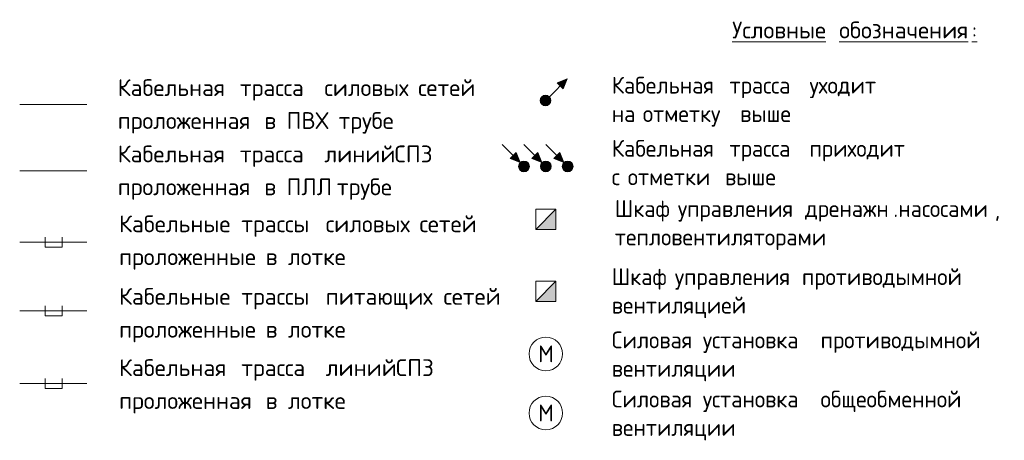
# Model space of a CAD drawing. Header units: millimetres. Extents: x -32229 to 291619, y -13689 to 125138.
# Tile 556 of 565: x 139945 to 154601, y -2646 to 3613. Entities that reach past the tile are written whole.
import ezdxf

# ---------------------------------------------------------------- set-up
doc = ezdxf.new("R2010")
doc.units = ezdxf.units.MM
for name, color, linetype, lineweight in [('A-____-NOTE-TEXT', 7, 'Continuous', 18), ('A-DETL-GENF-OTLN', 7, 'Continuous', 18), ('G-____-____-TEXT', 7, 'Continuous', 9)]:
    doc.layers.add(name, color=color, linetype=linetype, lineweight=lineweight)
doc.layers.add('A-DETL-____-OTLN', color=7, linetype='Continuous', lineweight=9, true_color=0x00a600)
doc.styles.add('GOST Common_9', font='GOST_Common.ttf', dxfattribs={"height": 250})
doc.styles.add('ISOCPEUR', font='isocpeur.ttf', dxfattribs={"height": 250})

# ---------------------------------------------------------------- blocks, each defined once
blk = doc.blocks.new('УГО Выше ниже синее _ 1 - УГО Выше ниже синее _ 2020-2771247-УГО ЭМ -2 этаж')
at = {"layer": 'A-____-NOTE-TEXT', "lineweight": 9, "true_color": 0x804000}
blk.add_hatch(color=36, dxfattribs=at).paths.add_polyline_path([(13738, 2583), (13647, 2674), (13799, 2732)])
h = blk.add_hatch(color=36, dxfattribs=at)
edge = h.paths.add_edge_path()
edge.add_arc((13474, 2410), 80, 0, 180)
edge.add_arc((13474, 2410), 80, 180, 360)
at = {"layer": 'A-____-NOTE-TEXT', "color": 36, "lineweight": 9, "true_color": 0x804000}
for p, q in [((13799, 2732), (13532, 2465)), ((13799, 2732), (13647, 2674)), ((13647, 2674), (13738, 2583)), ((13738, 2583), (13799, 2732))]:
    blk.add_line(p, q, dxfattribs=at)
blk.add_circle((13474, 2410), 80, dxfattribs=at)
for start, end in [(0, 180), (180, 360)]:
    blk.add_arc((13474, 2410), 80, start, end, dxfattribs=at)
blk = doc.blocks.new('УГО_Выше ниже красное _ 2020 - УГО_Выше ниже красное-2781384-УГО ЭМ -2 этаж')
at = {"layer": 'A-____-NOTE-TEXT', "lineweight": 9, "true_color": 0xff0000}
blk.add_hatch(color=1, dxfattribs=at).paths.add_polyline_path([(13597, 1545), (13686, 1637), (13747, 1486)])
h = blk.add_hatch(color=1, dxfattribs=at)
edge = h.paths.add_edge_path()
edge.add_arc((13804, 1430), 80, 0, 180)
edge.add_arc((13804, 1430), 80, 180, 360)
at = {"layer": 'A-____-NOTE-TEXT', "lineweight": 9}
for p, q in [((13747, 1486), (13479, 1755)), ((13686, 1637), (13597, 1545)), ((13747, 1486), (13686, 1637)), ((13597, 1545), (13747, 1486))]:
    blk.add_line(p, q, dxfattribs=at)
blk.add_circle((13804, 1430), 80, dxfattribs=at)
for start, end in [(0, 180), (180, 360)]:
    blk.add_arc((13804, 1430), 80, start, end, dxfattribs=at)
blk = doc.blocks.new('УГО Выше ниже синее _ 1 - УГО Выше ниже синее _ 2020-2781386-УГО ЭМ -2 этаж')
at = {"layer": 'A-____-NOTE-TEXT', "lineweight": 9, "true_color": 0x0000ff}
blk.add_hatch(color=5, dxfattribs=at).paths.add_polyline_path([(13272, 1545), (13361, 1637), (13422, 1486)])
h = blk.add_hatch(color=5, dxfattribs=at)
edge = h.paths.add_edge_path()
edge.add_arc((13479, 1430), 80, 0, 180)
edge.add_arc((13479, 1430), 80, 180, 360)
at = {"layer": 'A-____-NOTE-TEXT', "lineweight": 9}
for p, q in [((13422, 1486), (13153, 1755)), ((13361, 1637), (13272, 1545)), ((13422, 1486), (13361, 1637)), ((13272, 1545), (13422, 1486))]:
    blk.add_line(p, q, dxfattribs=at)
blk.add_circle((13479, 1430), 80, dxfattribs=at)
for start, end in [(0, 180), (180, 360)]:
    blk.add_arc((13479, 1430), 80, start, end, dxfattribs=at)
blk = doc.blocks.new('УГО Выше ниже синее _ 1 - УГО Выше ниже синее _ 2020-V103-УГО ЭМ -2 этаж')
at = {"layer": 'A-____-NOTE-TEXT', "lineweight": 9, "true_color": 0x804000}
blk.add_hatch(color=36, dxfattribs=at).paths.add_polyline_path([(12947, 1545), (13036, 1637), (13097, 1486)])
h = blk.add_hatch(color=36, dxfattribs=at)
edge = h.paths.add_edge_path()
edge.add_arc((13154, 1430), 80, 0, 180)
edge.add_arc((13154, 1430), 80, 180, 360)
at = {"layer": 'A-____-NOTE-TEXT', "color": 36, "lineweight": 9, "true_color": 0x804000}
for p, q in [((13097, 1486), (12828, 1755)), ((13036, 1637), (12947, 1545)), ((13097, 1486), (13036, 1637)), ((12947, 1545), (13097, 1486))]:
    blk.add_line(p, q, dxfattribs=at)
blk.add_circle((13154, 1430), 80, dxfattribs=at)
for start, end in [(0, 180), (180, 360)]:
    blk.add_arc((13154, 1430), 80, start, end, dxfattribs=at)

msp = doc.modelspace()

# ---------------------------------------------------------------- hatches: boundary and pattern name
at = {"layer": 'A-DETL-GENF-OTLN', "true_color": 0x0000ff}
msp.add_hatch(color=5, dxfattribs=at).paths.add_polyline_path([(147626.2, 491.6), (147926.2, 491.6), (147926.2, 791.6)])
at = {"layer": 'A-DETL-GENF-OTLN', "true_color": 0xff0000}
msp.add_hatch(color=1, dxfattribs=at).paths.add_polyline_path([(147626.2, -578.4), (147926.2, -578.4), (147926.2, -278.4)])

# ---------------------------------------------------------------- linework, layer by layer
at = {"layer": 'A-DETL-____-OTLN', "color": 5, "true_color": 0x0000ff}
for p, q in [((139945, 2352.2), (140945, 2352.2)), ((147926.2, 791.6), (147626.2, 491.6)), ((147926.2, 791.6), (147626.2, 791.6)), ((147626.2, 791.6), (147626.2, 491.6)), ((147926.2, 491.6), (147926.2, 791.6)), ((147926.2, 491.6), (147926.2, 791.6)), ((147626.2, 491.6), (147926.2, 491.6)), ((147626.2, 491.6), (147926.2, 491.6)), ((139945, 300.8), (140945, 300.8)), ((140325, 225.8), (140325, 375.8)), ((140575, 375.8), (140575, 225.8)), ((140325, 225.8), (140575, 225.8))]:
    msp.add_line(p, q, dxfattribs=at)
at = {"layer": 'A-DETL-____-OTLN', "color": 1, "true_color": 0xff0000}
for p, q in [((139945, 1365.8), (140945, 1365.8)), ((147926.2, -278.4), (147626.2, -578.4)), ((147926.2, -278.4), (147626.2, -278.4)), ((147626.2, -278.4), (147626.2, -578.4)), ((147926.2, -578.4), (147926.2, -278.4)), ((147926.2, -578.4), (147926.2, -278.4)), ((147626.2, -578.4), (147926.2, -578.4)), ((147626.2, -578.4), (147926.2, -578.4)), ((140325, -1874.2), (140325, -1724.2)), ((140575, -1724.2), (140575, -1874.2)), ((139945, -1799.2), (140945, -1799.2)), ((140325, -1874.2), (140575, -1874.2))]:
    msp.add_line(p, q, dxfattribs=at)
at = {"layer": 'A-DETL-____-OTLN', "color": 36, "true_color": 0x804000}
for p, q in [((139945, -719.2), (140945, -719.2)), ((140325, -794.2), (140325, -644.2)), ((140575, -644.2), (140575, -794.2)), ((140325, -794.2), (140575, -794.2))]:
    msp.add_line(p, q, dxfattribs=at)
at = {"layer": 'A-DETL-____-OTLN', "color": 1, "true_color": 0xff0000}
msp.add_circle((147776.2, -1360.3), 250, dxfattribs=at)
at = {"layer": 'A-DETL-____-OTLN', "color": 5, "true_color": 0x0000ff}
msp.add_circle((147776.2, -2240.3), 250, dxfattribs=at)

# ---------------------------------------------------------------- block references
at = {"layer": 'A-____-NOTE-TEXT', "color": 36, "lineweight": 9, "true_color": 0x804000}
for name in ['УГО Выше ниже синее _ 1 - УГО Выше ниже синее _ 2020-2771247-УГО ЭМ -2 этаж', 'УГО Выше ниже синее _ 1 - УГО Выше ниже синее _ 2020-V103-УГО ЭМ -2 этаж']:
    msp.add_blockref(name, (134297.4, 0), dxfattribs=at)
at = {"layer": 'A-____-NOTE-TEXT', "lineweight": 9}
for name in ['УГО Выше ниже синее _ 1 - УГО Выше ниже синее _ 2020-2781386-УГО ЭМ -2 этаж', 'УГО_Выше ниже красное _ 2020 - УГО_Выше ниже красное-2781384-УГО ЭМ -2 этаж']:
    msp.add_blockref(name, (134297.4, 0), dxfattribs=at)

# ---------------------------------------------------------------- texts
at = {"layer": 'G-____-____-TEXT', "char_height": 250, "attachment_point": 1}
for s, insert, width, style in [('\\LУсловные', (150549.9, 3584.4), 1747.679, 'ISOCPEUR'), ('\\L\\fISOCPEUR|b0|i0|c204|p34|;\\L ', (151991.9, 3584.4), 184.388, 'ISOCPEUR'), ('\\Lобозначения', (152144, 3584.4), 2389.029, 'ISOCPEUR'), ('\\L\\fISOCPEUR|b0|i0|c204|p34|;\\L:', (154115.2, 3584.4), 88.186, 'ISOCPEUR'), ('Кабельная', (148757.4, 2763.2), 2020.253, 'GOST Common_9'), ('Кабельная', (141404.2, 2726.6), 2020.253, 'ISOCPEUR'), ('\\fISOCPEUR|b0|i0|c204|p34|; ', (143071.1, 2726.6), 184.388, 'ISOCPEUR'), ('трасса', (143223.2, 2726.6), 1338.818, 'ISOCPEUR'), ('\\fISOCPEUR|b0|i0|c204|p34|; ', (144327.9, 2726.6), 184.388, 'ISOCPEUR'), ('силовых', (144480, 2726.6), 1507.172, 'ISOCPEUR'), ('\\fISOCPEUR|b0|i0|c204|p34|; ', (145723.6, 2726.6), 184.388, 'ISOCPEUR'), ('сетей', (145875.7, 2726.6), 1106.329, 'ISOCPEUR'), ('\\fGOST Common|b0|i0|c204|p34|; ', (150424.3, 2763.2), 104.219, 'GOST Common_9'), ('трасса', (150510.3, 2763.2), 1338.818, 'GOST Common_9'), ('\\fGOST Common|b0|i0|c204|p34|; ', (151614.9, 2763.2), 104.219, 'GOST Common_9'), ('уходит', (151700.9, 2763.2), 1354.852, 'GOST Common_9'), ('\\fGOST Common|b0|i0|c204|p34|; ', (152818.8, 2763.2), 104.219, 'GOST Common_9'), ('\\fISOCPEUR|b0|i0|c204|p34|; ', (143434.9, 2237.1), 184.388, 'ISOCPEUR'), ('\\fISOCPEUR|b0|i0|c204|p34|; ', (143765.6, 2237.1), 184.388, 'ISOCPEUR'), ('ПВХ', (143917.8, 2237.1), 753.586, 'ISOCPEUR'), ('\\fISOCPEUR|b0|i0|c204|p34|; ', (144539.5, 2237.1), 184.388, 'ISOCPEUR'), ('трубе', (144691.7, 2237.1), 1138.396, 'ISOCPEUR'), ('на', (148757.4, 2339.9), 456.962, 'GOST Common_9'), ('\\fGOST Common|b0|i0|c204|p34|; ', (149134.4, 2339.9), 104.219, 'GOST Common_9'), ('отметку', (149220.4, 2339.9), 1651.476, 'GOST Common_9'), ('\\fGOST Common|b0|i0|c204|p34|; ', (150583, 2339.9), 104.219, 'GOST Common_9'), ('выше', (150669, 2339.9), 945.991, 'GOST Common_9'), ('проложенная', (141404.2, 2237.1), 2461.181, 'ISOCPEUR'), ('\\fISOCPEUR|b0|i0|c204|p34|;в', (143587, 2237.1), 216.456, 'ISOCPEUR'), ('Кабельная', (141404.2, 1740.2), 2020.253, 'ISOCPEUR'), ('линий', (144480, 1740.2), 1082.278, 'ISOCPEUR'), ('Кабельная', (148757.4, 1823.2), 2020.253, 'GOST Common_9'), ('\\fGOST Common|b0|i0|c204|p34|; ', (150424.3, 1823.2), 104.219, 'GOST Common_9'), ('трасса', (150510.3, 1823.2), 1338.818, 'GOST Common_9'), ('\\fGOST Common|b0|i0|c204|p34|; ', (151614.9, 1823.2), 104.219, 'GOST Common_9'), ('приходит', (151700.9, 1823.2), 1787.763, 'GOST Common_9'), ('\\fGOST Common|b0|i0|c204|p34|; ', (153176, 1823.2), 96.202, 'GOST Common_9'), ('\\fISOCPEUR|b0|i0|c204|p34|; ', (143071.1, 1740.2), 184.388, 'ISOCPEUR'), ('трасса', (143223.2, 1740.2), 1338.818, 'ISOCPEUR'), ('\\fISOCPEUR|b0|i0|c204|p34|; ', (144327.9, 1740.2), 184.388, 'ISOCPEUR'), ('\\fISOCPEUR|b0|i0|c204|p34|; ', (145373, 1740.2), 184.388, 'ISOCPEUR'), ('СПЗ', (145525.1, 1740.2), 689.451, 'ISOCPEUR'), ('\\fGOST Common|b0|i0|c204|p34|;с', (148757.4, 1399.9), 184.388, 'GOST Common_9'), ('\\fGOST Common|b0|i0|c204|p34|; ', (148909.5, 1399.9), 104.219, 'GOST Common_9'), ('отметки', (148995.5, 1399.9), 1651.476, 'GOST Common_9'), ('\\fGOST Common|b0|i0|c204|p34|; ', (150358.1, 1399.9), 104.219, 'GOST Common_9'), ('выше', (150444.1, 1399.9), 945.991, 'GOST Common_9'), ('проложенная', (141404.2, 1250.8), 2461.181, 'ISOCPEUR'), ('\\fISOCPEUR|b0|i0|c204|p34|; ', (143434.9, 1250.8), 184.388, 'ISOCPEUR'), ('\\fISOCPEUR|b0|i0|c204|p34|;в', (143587, 1250.8), 216.456, 'ISOCPEUR'), ('\\fISOCPEUR|b0|i0|c204|p34|; ', (143765.6, 1250.8), 184.388, 'ISOCPEUR'), ('ПЛЛ', (143917.8, 1250.8), 721.519, 'ISOCPEUR'), ('\\fISOCPEUR|b0|i0|c204|p34|; ', (144513.1, 1250.8), 184.388, 'ISOCPEUR'), ('трубе', (144665.2, 1250.8), 1138.396, 'ISOCPEUR'), ('Шкаф', (148802.8, 927.3), 1034.177, 'GOST Common_9'), ('\\fGOST Common|b0|i0|c204|p34|; ', (149656, 927.3), 104.219, 'GOST Common_9'), ('\\fGOST Common|b0|i0|c204|p34|; ', (151547.8, 927.3), 104.219, 'GOST Common_9'), ('управления', (149742, 927.3), 2188.607, 'GOST Common_9'), ('дренажн', (151633.8, 927.3), 1595.358, 'GOST Common_9'), ('насосами', (153022.9, 927.3), 1739.662, 'GOST Common_9'), ('Кабельные', (141424.2, 700.2), 2020.253, 'ISOCPEUR'), ('\\fISOCPEUR|b0|i0|c204|p34|; ', (143091.1, 700.2), 184.388, 'ISOCPEUR'), ('трассы', (143243.2, 700.2), 1338.818, 'ISOCPEUR'), ('\\fISOCPEUR|b0|i0|c204|p34|; ', (144347.9, 700.2), 184.388, 'ISOCPEUR'), ('силовых', (144500, 700.2), 1507.172, 'ISOCPEUR'), ('\\fISOCPEUR|b0|i0|c204|p34|; ', (145743.6, 700.2), 184.388, 'ISOCPEUR'), ('сетей', (145895.7, 700.2), 1106.329, 'ISOCPEUR'), ('\\fGOST Common|b0|i0|c204|p34|;.', (152950.1, 927.3), 88.186, 'GOST Common_9'), (', ', (154458.2, 927.3), 184.388, 'GOST Common_9'), ('тепловентиляторами', (148802.8, 504), 4112.657, 'GOST Common_9'), ('проложенные', (141424.2, 210.8), 2461.181, 'ISOCPEUR'), ('\\fISOCPEUR|b0|i0|c204|p34|; ', (143454.9, 210.8), 184.388, 'ISOCPEUR'), ('\\fISOCPEUR|b0|i0|c204|p34|; ', (143785.6, 210.8), 184.388, 'ISOCPEUR'), ('лотке', (143937.8, 210.8), 1138.396, 'ISOCPEUR'), ('\\fISOCPEUR|b0|i0|c204|p34|;в', (143607, 210.8), 216.456, 'ISOCPEUR'), ('Шкаф', (148757.4, -86.8), 1034.177, 'GOST Common_9'), ('\\fGOST Common|b0|i0|c204|p34|; ', (149610.7, -86.8), 104.219, 'GOST Common_9'), ('\\fGOST Common|b0|i0|c204|p34|; ', (151502.5, -86.8), 104.219, 'GOST Common_9'), ('противодымной', (151588.5, -86.8), 2918.142, 'GOST Common_9'), ('\\fGOST Common|b0|i0|c204|p34|; ', (153996.2, -86.8), 104.219, 'GOST Common_9'), ('управления', (149696.7, -86.8), 2188.607, 'GOST Common_9'), ('Кабельные', (141424.2, -379.8), 2020.253, 'ISOCPEUR'), ('\\fISOCPEUR|b0|i0|c204|p34|; ', (143091.1, -379.8), 184.388, 'ISOCPEUR'), ('\\fISOCPEUR|b0|i0|c204|p34|; ', (144347.9, -379.8), 184.388, 'ISOCPEUR'), ('\\fISOCPEUR|b0|i0|c204|p34|; ', (146100.7, -379.8), 184.388, 'ISOCPEUR'), ('сетей', (146252.9, -379.8), 1106.329, 'ISOCPEUR'), ('трассы', (143243.2, -379.8), 1338.818, 'ISOCPEUR'), ('питающих', (144500, -379.8), 1940.084, 'ISOCPEUR'), ('вентиляцией', (148757.4, -510.1), 2461.181, 'GOST Common_9'), ('\\fISOCPEUR|b0|i0|c204|p34|; ', (143454.9, -869.2), 184.388, 'ISOCPEUR'), ('\\fISOCPEUR|b0|i0|c204|p34|; ', (143785.6, -869.2), 184.388, 'ISOCPEUR'), ('проложенные', (141424.2, -869.2), 2461.181, 'ISOCPEUR'), ('\\fISOCPEUR|b0|i0|c204|p34|;в', (143607, -869.2), 216.456, 'ISOCPEUR'), ('лотке', (143937.8, -869.2), 1138.396, 'ISOCPEUR'), ('Силовая', (148757.4, -1026.8), 1539.24, 'GOST Common_9'), ('противодымной', (151866.3, -1026.8), 2918.142, 'GOST Common_9'), ('\\fGOST Common|b0|i0|c204|p34|; ', (150027.4, -1026.8), 104.219, 'GOST Common_9'), ('установка', (150113.4, -1026.8), 2020.253, 'GOST Common_9'), ('\\fGOST Common|b0|i0|c204|p34|; ', (151780.3, -1026.8), 104.219, 'GOST Common_9'), ('\\fGOST Common|b0|i0|c204|p34|; ', (154274, -1026.8), 104.219, 'GOST Common_9'), ('Кабельная', (141424.2, -1439.8), 2020.253, 'ISOCPEUR'), ('\\fISOCPEUR|b0|i0|c204|p34|; ', (143091.1, -1439.8), 184.388, 'ISOCPEUR'), ('\\fISOCPEUR|b0|i0|c204|p34|; ', (144347.9, -1439.8), 184.388, 'ISOCPEUR'), ('линий', (144500, -1439.8), 1082.278, 'ISOCPEUR'), ('\\fISOCPEUR|b0|i0|c204|p34|; ', (145393, -1439.8), 184.388, 'ISOCPEUR'), ('СПЗ', (145545.1, -1439.8), 689.451, 'ISOCPEUR'), ('трасса', (143243.2, -1439.8), 1338.818, 'ISOCPEUR'), ('вентиляции', (148757.4, -1450.1), 2244.725, 'GOST Common_9'), ('Силовая', (148757.4, -1906.8), 1539.24, 'GOST Common_9'), ('общеобменной', (151866.3, -1906.8), 2709.704, 'GOST Common_9'), ('проложенная', (141424.2, -1929.2), 2461.181, 'ISOCPEUR'), ('\\fISOCPEUR|b0|i0|c204|p34|; ', (143454.9, -1929.2), 184.388, 'ISOCPEUR'), ('\\fISOCPEUR|b0|i0|c204|p34|;в', (143607, -1929.2), 216.456, 'ISOCPEUR'), ('\\fISOCPEUR|b0|i0|c204|p34|; ', (143785.6, -1929.2), 184.388, 'ISOCPEUR'), ('лотке', (143937.8, -1929.2), 1138.396, 'ISOCPEUR'), ('\\fGOST Common|b0|i0|c204|p34|; ', (150027.4, -1906.8), 104.219, 'GOST Common_9'), ('установка', (150113.4, -1906.8), 2020.253, 'GOST Common_9'), ('\\fGOST Common|b0|i0|c204|p34|; ', (151780.3, -1906.8), 104.219, 'GOST Common_9'), ('\\fGOST Common|b0|i0|c204|p34|; ', (154102, -1906.8), 104.219, 'GOST Common_9'), ('вентиляции', (148757.4, -2330.1), 2244.725, 'GOST Common_9')]:
    msp.add_mtext(s, dxfattribs=dict(at, insert=insert, width=width, style=style))
at = {"layer": 'G-____-____-TEXT', "color": 1, "true_color": 0xff0000, "insert": (147661.9, -1234.3), "char_height": 250, "width": 272.574, "attachment_point": 1, "style": 'GOST Common_9'}
msp.add_mtext('\\fGOST Common|b0|i0|c204|p34|;М', dxfattribs=at)
at = {"layer": 'G-____-____-TEXT', "color": 5, "true_color": 0x0000ff, "insert": (147661.9, -2114.3), "char_height": 250, "width": 272.574, "attachment_point": 1, "style": 'GOST Common_9'}
msp.add_mtext('\\fGOST Common|b0|i0|c204|p34|;М', dxfattribs=at)

doc.saveas('drawing.dxf')
